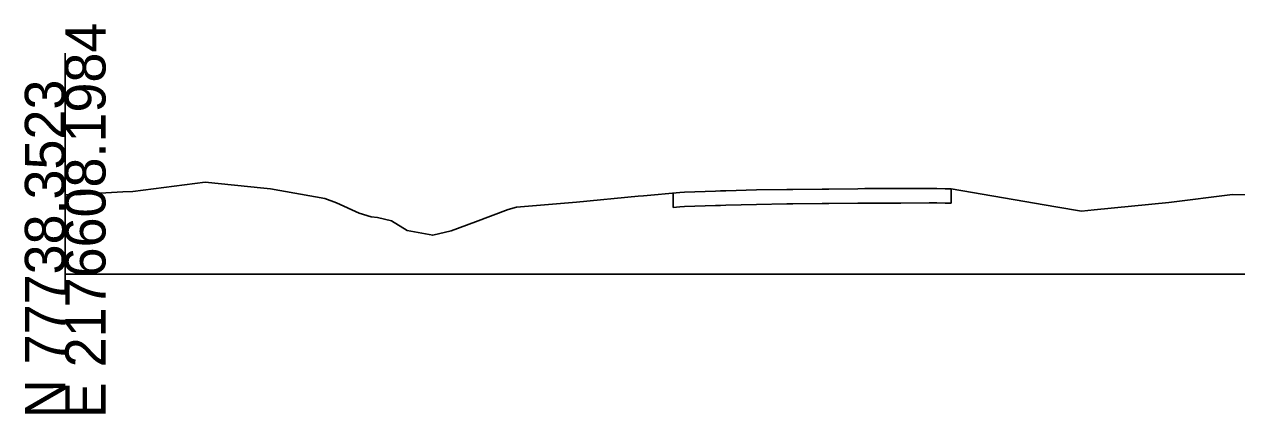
# Model space of a CAD drawing. Extents: x 2177029 to 2201446, y 59897 to 78390.
# Drawn here: x 2200039.9 to 2200124, y 66397.6 to 66424.7 of the extents above; entities that cross this region are included whole.
import ezdxf

# ---------------------------------------------------------------- set-up
doc = ezdxf.new("R2010")
doc.units = 0
for name, color, linetype in [('Exist Cross Section Cell', 7, 'Continuous'), ('Exist XS Ground Line', 7, 'Continuous'), ('Old_Level_3', 7, 'Continuous'), ('Prop CMT Pvmt Wedge Surface 1', 7, 'Continuous'), ('Prop CMT Top Wall Envelope', 7, 'Continuous')]:
    doc.layers.add(name, color=color, linetype=linetype)

msp = doc.modelspace()

# ---------------------------------------------------------------- linework, layer by layer
at = {"layer": 'Exist Cross Section Cell'}
msp.add_line((2200042.732, 66407.31), (2200242.732, 66407.31), dxfattribs=at)
at = {"layer": 'Exist XS Ground Line'}
msp.add_lwpolyline([(2200042.732, 66412.856), (2200043.533, 66412.837), (2200044.768, 66412.927), (2200046.732, 66413.036), (2200047.425, 66413.055), (2200052.45, 66413.708), (2200056.518, 66413.304), (2200056.99, 66413.237), (2200060.75, 66412.586), (2200061.555, 66412.263), (2200063.13, 66411.551), (2200063.978, 66411.31), (2200064.401, 66411.256), (2200065.382, 66411.022), (2200066.459, 66410.357), (2200068.242, 66410.019), (2200069.522, 66410.318), (2200071.203, 66410.945), (2200073.49, 66411.81), (2200074.058, 66411.974), (2200078.233, 66412.328), (2200082.508, 66412.743), (2200082.864, 66412.765), (2200085.403, 66412.987), (2200085.727, 66413.014), (2200087.874, 66413.085), (2200088.228, 66413.097), (2200088.59, 66413.107), (2200090.727, 66413.167), (2200092.815, 66413.2), (2200093.228, 66413.208), (2200095.285, 66413.226), (2200095.728, 66413.232), (2200097.756, 66413.255), (2200098.228, 66413.262), (2200100.226, 66413.261), (2200100.728, 66413.261), (2200102.697, 66413.264), (2200103.229, 66413.268), (2200103.8, 66413.257), (2200104.217, 66413.257), (2200111.498, 66411.993), (2200113.282, 66411.688), (2200114.152, 66411.789), (2200119.336, 66412.296), (2200123.75, 66412.844), (2200125.879, 66412.817)], dxfattribs=at)
at = {"layer": 'Old_Level_3'}
msp.add_line((2200042.732, 66405.938), (2200042.732, 66422.682), dxfattribs=at)
at = {"layer": 'Prop CMT Pvmt Wedge Surface 1'}
for p, q in [((2200084.934, 66411.946), (2200084.934, 66412.946)), ((2200104.217, 66413.257), (2200104.217, 66412.257)), ((2200084.934, 66411.946), (2200085.403, 66411.987)), ((2200085.403, 66411.987), (2200085.727, 66412.014)), ((2200085.727, 66412.014), (2200087.874, 66412.085)), ((2200087.874, 66412.085), (2200088.228, 66412.097)), ((2200088.228, 66412.097), (2200088.59, 66412.107)), ((2200088.59, 66412.107), (2200090.727, 66412.167)), ((2200090.727, 66412.167), (2200092.815, 66412.2)), ((2200092.815, 66412.2), (2200093.228, 66412.208)), ((2200093.228, 66412.208), (2200095.285, 66412.226)), ((2200095.285, 66412.226), (2200095.728, 66412.232)), ((2200095.728, 66412.232), (2200097.756, 66412.255)), ((2200097.756, 66412.255), (2200098.228, 66412.262)), ((2200098.228, 66412.262), (2200100.226, 66412.261)), ((2200100.226, 66412.261), (2200100.728, 66412.261)), ((2200100.728, 66412.261), (2200102.697, 66412.264)), ((2200102.697, 66412.264), (2200103.229, 66412.268)), ((2200103.229, 66412.268), (2200103.8, 66412.257)), ((2200103.8, 66412.257), (2200104.217, 66412.257))]:
    msp.add_line(p, q, dxfattribs=at)

# ---------------------------------------------------------------- texts
at = {"layer": 'Exist Cross Section Cell'}
for s, p in [('E 2176608.1984', (2200045.532, 66397.31)), ('N 77738.3523', (2200042.732, 66397.31))]:
    msp.add_text(s, height=2.8, rotation=90, dxfattribs=at).set_placement(p)
at = {"layer": 'Prop CMT Top Wall Envelope'}
msp.add_text('-', height=0.0001, dxfattribs=at).set_placement((2200042.732, 66407.31))
msp.add_text('-', height=0.0001, dxfattribs=at).set_placement((2200042.732, 66407.31))

doc.saveas('drawing.dxf')
